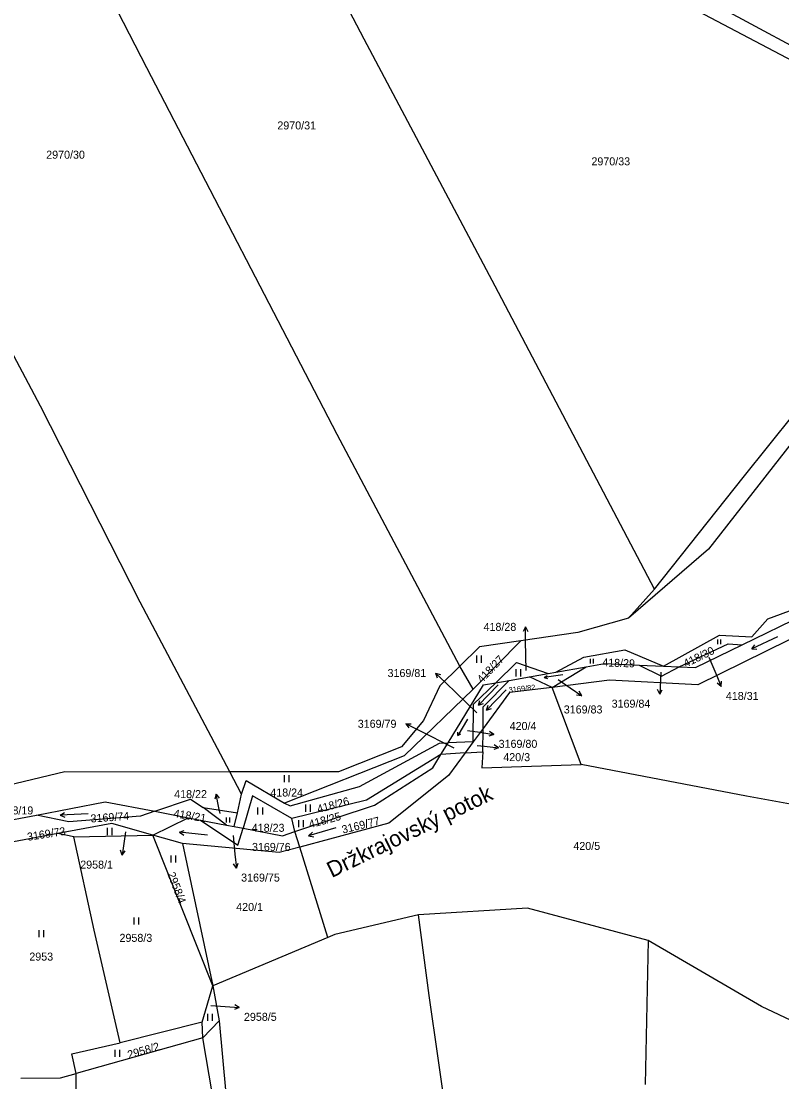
# Model space of a CAD drawing. Extents: x -755528 to -748832, y -1118122 to -1111095.
# Drawn here: x -753945.5 to -753784, y -1113836.1 to -1113610.9 of the extents above; entities that cross this region are included whole.
import ezdxf

# ---------------------------------------------------------------- set-up
doc = ezdxf.new("R2010")
doc.units = 0
for name, color, linetype in [('DZ_DO_PUPFL', 7, 'Continuous'), ('DZ_NAD_ZPF', 7, 'Continuous'), ('legenda barvy', 7, 'Continuous'), ('TZ_UMVŽST', 7, 'Continuous')]:
    doc.layers.add(name, color=color, linetype=linetype)

msp = doc.modelspace()

# ---------------------------------------------------------------- linework, layer by layer
at = {"layer": 'DZ_NAD_ZPF'}
for p, q in [((-753836.42, -1113590.36), (-753739.83, -1113641.5)), ((-753816.55, -1113737.63), (-753811.03, -1113731.47)), ((-753792.43, -1113743.34), (-753779.03, -1113736.81)), ((-753839.42, -1113742.47), (-753849.56, -1113752.75)), ((-753849.56, -1113752.75), (-753852.36, -1113747.83)), ((-753837.57, -1113750.1), (-753833.65, -1113749.41)), ((-753833.65, -1113749.41), (-753831.99, -1113749.12)), ((-753832.81, -1113752.35), (-753825.53, -1113747.98)), ((-753831.99, -1113749.12), (-753825.53, -1113747.98)), ((-753814.31, -1113747.62), (-753809.15, -1113747.85)), ((-753809.15, -1113747.85), (-753805.79, -1113748)), ((-753844.77, -1113751.37), (-753841.92, -1113750.87)), ((-753841.92, -1113750.87), (-753837.57, -1113750.1)), ((-753832.81, -1113752.35), (-753837.57, -1113750.1)), ((-753826.6, -1113768.77), (-753832.81, -1113752.35)), ((-753847.47, -1113761.1), (-753849.57, -1113763.94)), ((-753847.5, -1113766.05), (-753847.47, -1113761.1)), ((-753856.41, -1113766.58), (-753854.9, -1113764.12)), ((-753849.57, -1113763.94), (-753854.9, -1113764.12)), ((-753849.57, -1113763.94), (-753851.29, -1113766.28)), ((-753851.29, -1113766.28), (-753856.41, -1113766.58)), ((-753851.29, -1113766.28), (-753847.5, -1113766.05)), ((-753898.76, -1113775.01), (-753901.25, -1113770.28)), ((-753899.62, -1113778.98), (-753898.76, -1113775.01)), ((-753917.17, -1113778.68), (-753910.07, -1113780.04)), ((-753906.89, -1113777.85), (-753899.62, -1113778.98)), ((-753901.93, -1113781.59), (-753906.89, -1113777.85)), ((-753952.86, -1113781.5), (-753942.3, -1113779.47)), ((-753917.58, -1113783.73), (-753910.07, -1113780.04)), ((-753910.07, -1113780.04), (-753907.45, -1113780.54)), ((-753907.45, -1113780.54), (-753901.93, -1113781.59)), ((-753900.33, -1113781.9), (-753899.62, -1113778.98)), ((-753887.42, -1113782.99), (-753888.05, -1113780.24)), ((-753901.93, -1113781.59), (-753900.33, -1113781.9)), ((-753900.33, -1113781.9), (-753898.39, -1113782.27)), ((-753886.4, -1113786.28), (-753887.42, -1113782.99)), ((-753937.76, -1113783.38), (-753955.98, -1113786.77)), ((-753934.35, -1113784.12), (-753937.76, -1113783.38)), ((-753934.35, -1113784.12), (-753917.58, -1113783.73)), ((-753904.88, -1113815.74), (-753917.58, -1113783.73)), ((-753911.26, -1113785.52), (-753917.58, -1113783.73)), ((-753911.26, -1113785.52), (-753904.88, -1113815.74)), ((-753880.45, -1113805.47), (-753886.4, -1113786.28)), ((-753880.45, -1113805.47), (-753904.88, -1113815.74)), ((-753812.36, -1113806.13), (-753813.05, -1113836.73)), ((-753907.14, -1113823.45), (-753904.88, -1113815.74)), ((-753904.88, -1113815.74), (-753903.52, -1113823.18)), ((-753907.14, -1113823.45), (-753924.55, -1113827.84)), ((-753906.96, -1113826.83), (-753907.14, -1113823.45)), ((-753906.96, -1113826.83), (-753903.52, -1113823.18)), ((-753934.83, -1113830.19), (-753924.55, -1113827.84)), ((-753906.96, -1113826.83), (-753933.88, -1113834.39)), ((-753933.88, -1113834.39), (-753934.83, -1113830.19))]:
    msp.add_line(p, q, dxfattribs=at)
for points in [[(-753695.78, -1113666.88), (-753695.8, -1113664.28), (-753735.22, -1113641.24), (-753835.54, -1113587.2), (-753900.44, -1113555.26), (-753959.22, -1113530.59), (-753992.81, -1113518.22), (-754024.21, -1113508.35), (-754062.35, -1113499.91)], [(-753901.25, -1113770.28), (-753920.25, -1113734.23), (-753941.47, -1113692.62), (-753967.45, -1113643.7), (-753989.63, -1113601.3), (-754038.29, -1113512.02)], [(-753852.36, -1113747.83), (-753878.44, -1113698.61), (-753918.89, -1113620.73), (-753963.48, -1113534.19)], [(-753811.03, -1113731.47), (-753844.86, -1113667.13), (-753872.73, -1113614.68), (-753898.18, -1113565.94), (-753902.1, -1113559.02)], [(-753737.01, -1113642.99), (-753799.6, -1113722.98), (-753816.55, -1113737.63)], [(-753811.03, -1113731.47), (-753792.25, -1113707.78), (-753764.98, -1113673.77), (-753739.83, -1113641.5)], [(-753761.13, -1113729.53), (-753772.96, -1113737.57), (-753801.81, -1113751.85), (-753820.59, -1113750.84), (-753832.81, -1113752.35)], [(-753809.15, -1113747.85), (-753797.27, -1113741.28), (-753790.4, -1113741.62), (-753786.97, -1113737.77), (-753781, -1113735.62), (-753780.96, -1113731.76), (-753778.9, -1113730.23), (-753769, -1113731.07)], [(-753816.55, -1113737.63), (-753827.33, -1113740.69), (-753839.42, -1113742.47)], [(-753839.42, -1113742.47), (-753848.21, -1113743.77), (-753852.36, -1113747.83)], [(-753831.99, -1113749.12), (-753826.04, -1113745.95), (-753817.38, -1113744.38), (-753809.15, -1113747.85)], [(-753805.79, -1113748), (-753795.37, -1113743.08), (-753792.43, -1113743.34)], [(-753805.79, -1113748), (-753802.31, -1113748.15), (-753792.43, -1113743.34)], [(-753844.77, -1113751.37), (-753840.35, -1113747.08), (-753833.65, -1113749.41)], [(-753852.36, -1113747.83), (-753856.66, -1113752.04), (-753860.08, -1113759.36), (-753864.76, -1113764.98), (-753878.13, -1113770.3), (-753901.25, -1113770.28)], [(-753825.53, -1113747.98), (-753821.65, -1113747.3), (-753814.31, -1113747.62)], [(-753814.31, -1113747.62), (-753809.59, -1113750), (-753805.79, -1113748)], [(-753854.9, -1113764.12), (-753847.36, -1113751.83), (-753844.77, -1113751.37)], [(-753849.57, -1113763.94), (-753849.46, -1113755.92), (-753844.77, -1113751.37)], [(-753847.47, -1113761.1), (-753847.45, -1113756.46), (-753841.92, -1113750.87)], [(-753849.56, -1113752.75), (-753864.18, -1113766.91), (-753889.6, -1113776.97)], [(-753832.81, -1113752.35), (-753841.85, -1113753.46), (-753847.47, -1113761.1)], [(-753889.6, -1113776.97), (-753888.45, -1113777.55), (-753873.71, -1113773.38), (-753856.68, -1113764.18), (-753854.9, -1113764.12)], [(-753856.41, -1113766.58), (-753872.21, -1113776.3), (-753888.05, -1113780.24)], [(-753887.42, -1113782.99), (-753870.51, -1113777.39), (-753858.16, -1113769.43), (-753856.41, -1113766.58)], [(-753851.29, -1113766.28), (-753854.83, -1113771.09), (-753867.47, -1113781.2), (-753886.4, -1113786.28)], [(-753847.5, -1113766.05), (-753847.7, -1113769.48), (-753826.6, -1113768.77)], [(-753762.7, -1113780.68), (-753791.5, -1113775.46), (-753826.6, -1113768.77)], [(-754012.65, -1113780.4), (-754000.2, -1113774.02), (-753979.95, -1113777.07), (-753957.06, -1113775.16), (-753936.3, -1113770.26), (-753901.25, -1113770.28)], [(-753898.76, -1113775.01), (-753897.79, -1113772.11), (-753889.6, -1113776.97)], [(-753917.17, -1113778.68), (-753909.57, -1113776.09), (-753906.89, -1113777.85)], [(-753888.05, -1113780.24), (-753896.45, -1113775.39), (-753898.39, -1113782.27)], [(-753942.3, -1113779.47), (-753927.7, -1113776.67), (-753917.17, -1113778.68)], [(-753917.17, -1113778.68), (-753920.21, -1113779.72), (-753935.4, -1113780.89), (-753942.3, -1113779.47)], [(-753907.45, -1113780.54), (-753899.53, -1113785.89), (-753898.39, -1113782.27)], [(-753917.58, -1113783.73), (-753926.32, -1113781.25), (-753937.76, -1113783.38)], [(-753898.39, -1113782.27), (-753890.05, -1113783.86), (-753887.42, -1113782.99)], [(-753924.55, -1113827.84), (-753930.08, -1113803.96), (-753934.35, -1113784.12)], [(-753886.4, -1113786.28), (-753890.75, -1113787.45), (-753911.26, -1113785.52)], [(-753861.16, -1113800.66), (-753878.95, -1113804.84), (-753880.45, -1113805.47)], [(-753812.36, -1113806.13), (-753837.99, -1113799.27), (-753861.16, -1113800.66)], [(-753838.04, -1113884.87), (-753848.55, -1113886.03), (-753848.63, -1113883.35), (-753852.16, -1113866.88), (-753855.1, -1113844.46), (-753858.94, -1113817.84), (-753861.16, -1113800.66)], [(-753774.5, -1113826.67), (-753788.33, -1113820.15), (-753812.36, -1113806.13)], [(-753903.52, -1113823.18), (-753901.35, -1113846.36), (-753897.43, -1113881.42), (-753896.81, -1113888.95), (-753892.58, -1113905.57), (-753886.99, -1113927.7), (-753871.99, -1113994.49), (-753867.56, -1114002.99)], [(-753880.21, -1113976.91), (-753886.51, -1113945.21), (-753892.41, -1113919.97), (-753898.08, -1113900.3), (-753900.93, -1113881.86), (-753903.59, -1113846.87), (-753906.96, -1113826.83)], [(-753945.62, -1113835.35), (-753937.19, -1113835.32), (-753933.88, -1113834.39)], [(-753915.44, -1113988.98), (-753919.79, -1113962.33), (-753924.17, -1113929.95), (-753926.71, -1113905.18), (-753930.88, -1113875.47), (-753933.97, -1113845.34), (-753933.88, -1113834.39)]]:
    msp.add_lwpolyline(points, dxfattribs=at)
at = {"layer": 'legenda barvy'}
for p, q in [((-753838.462, -1113739.499), (-753838.946, -1113740.51)), ((-753838.41, -1113742.5), (-753838.462, -1113739.499)), ((-753838.462, -1113739.499), (-753837.944, -1113740.492)), ((-753838.32, -1113748.79), (-753838.41, -1113742.5)), ((-753799.5, -1113745.96), (-753798.05, -1113749.41)), ((-753855.39, -1113751.39), (-753857.549, -1113749.305)), ((-753857.549, -1113749.305), (-753856.48, -1113749.641)), ((-753857.549, -1113749.305), (-753857.176, -1113750.361)), ((-753809.68, -1113749.16), (-753809.78, -1113750.83)), ((-753798.05, -1113749.41), (-753796.877, -1113752.172)), ((-753848.76, -1113757.75), (-753855.39, -1113751.39)), ((-753831.52, -1113750.68), (-753828.95, -1113752.46)), ((-753809.78, -1113750.83), (-753809.937, -1113753.827)), ((-753796.877, -1113752.172), (-753797.73, -1113751.446)), ((-753796.877, -1113752.172), (-753796.808, -1113751.055)), ((-753828.95, -1113752.46), (-753826.492, -1113754.181)), ((-753826.492, -1113754.181), (-753827.025, -1113753.197)), ((-753809.937, -1113753.827), (-753810.385, -1113752.801)), ((-753809.937, -1113753.827), (-753809.385, -1113752.853)), ((-753826.492, -1113754.181), (-753827.599, -1113754.017)), ((-753861.2, -1113761.44), (-753863.874, -1113760.078)), ((-753863.874, -1113760.078), (-753862.754, -1113760.086)), ((-753863.874, -1113760.078), (-753863.209, -1113760.978)), ((-753853.63, -1113765.24), (-753861.2, -1113761.44)), ((-753850.73, -1113761.51), (-753848.12, -1113761.9)), ((-753848.12, -1113761.9), (-753845.156, -1113762.369)), ((-753845.156, -1113762.369), (-753846.223, -1113762.707)), ((-753845.156, -1113762.369), (-753846.067, -1113761.718)), ((-753848.72, -1113764.68), (-753847.14, -1113764.85)), ((-753847.14, -1113764.85), (-753844.155, -1113765.164)), ((-753844.155, -1113765.164), (-753845.204, -1113765.557)), ((-753844.155, -1113765.164), (-753845.099, -1113764.561)), ((-753904.174, -1113775.035), (-753904.456, -1113776.118)), ((-753903.55, -1113777.97), (-753904.174, -1113775.035)), ((-753904.174, -1113775.035), (-753903.476, -1113775.91)), ((-753903.31, -1113779.13), (-753903.55, -1113777.97)), ((-753923.41, -1113783.07), (-753923.69, -1113785.04)), ((-753923.69, -1113785.04), (-753924.108, -1113788.012)), ((-753900.56, -1113783.84), (-753900.15, -1113787.78)), ((-753924.108, -1113788.012), (-753924.464, -1113786.95)), ((-753924.108, -1113788.012), (-753923.472, -1113787.09)), ((-753899.836, -1113790.765), (-753900.439, -1113789.821)), ((-753900.15, -1113787.78), (-753899.836, -1113790.765)), ((-753899.836, -1113790.765), (-753899.443, -1113789.716)), ((-753905.26, -1113819.93), (-753902.23, -1113820.14)), ((-753902.23, -1113820.14), (-753899.236, -1113820.349)), ((-753899.236, -1113820.349), (-753900.27, -1113820.779)), ((-753899.236, -1113820.349), (-753900.2, -1113819.78))]:
    msp.add_line(p, q, dxfattribs=at)
at = {"layer": 'TZ_UMVŽST'}
for p, q in [((-753797.622, -1113743.18), (-753797.622, -1113742.175)), ((-753796.952, -1113743.18), (-753796.952, -1113742.175)), ((-753784.95, -1113741.652), (-753790.388, -1113744.187)), ((-753790.388, -1113744.187), (-753789.714, -1113743.32)), ((-753790.388, -1113744.187), (-753789.291, -1113744.229)), ((-753848.761, -1113747.12), (-753848.761, -1113745.62)), ((-753847.76, -1113747.12), (-753847.76, -1113745.62)), ((-753824.662, -1113747.28), (-753824.662, -1113746.275)), ((-753823.992, -1113747.28), (-753823.992, -1113746.275)), ((-753840.451, -1113750.02), (-753840.451, -1113748.52)), ((-753839.45, -1113750.02), (-753839.45, -1113748.52)), ((-753830.482, -1113749.676), (-753834.463, -1113750.236)), ((-753834.463, -1113750.236), (-753833.861, -1113749.812)), ((-753834.463, -1113750.236), (-753833.768, -1113750.477)), ((-753844.264, -1113751.848), (-753848.432, -1113756.164)), ((-753842.534, -1113752.878), (-753846.702, -1113757.194)), ((-753848.432, -1113756.164), (-753848.114, -1113755.113)), ((-753848.432, -1113756.164), (-753847.393, -1113755.81)), ((-753846.702, -1113757.194), (-753846.384, -1113756.143)), ((-753846.702, -1113757.194), (-753845.663, -1113756.84)), ((-753850.766, -1113759.134), (-753852.836, -1113762.58)), ((-753852.836, -1113762.58), (-753852.787, -1113761.846)), ((-753852.836, -1113762.58), (-753852.211, -1113762.192)), ((-753889.651, -1113772.52), (-753889.651, -1113771.02)), ((-753888.65, -1113772.52), (-753888.65, -1113771.02)), ((-753895.261, -1113779.36), (-753895.261, -1113777.86)), ((-753894.26, -1113779.36), (-753894.26, -1113777.86)), ((-753885.121, -1113778.77), (-753885.121, -1113777.27)), ((-753884.12, -1113778.77), (-753884.12, -1113777.27)), ((-753937.303, -1113779.509), (-753936.354, -1113778.957)), ((-753931.312, -1113779.195), (-753937.303, -1113779.509)), ((-753937.303, -1113779.509), (-753936.301, -1113779.959)), ((-753901.922, -1113781.03), (-753901.922, -1113780.025)), ((-753901.252, -1113781.03), (-753901.252, -1113780.025)), ((-753886.601, -1113782.04), (-753886.601, -1113780.54)), ((-753885.6, -1113782.04), (-753885.6, -1113780.54)), ((-753927.211, -1113783.72), (-753927.211, -1113782.22)), ((-753926.21, -1113783.72), (-753926.21, -1113782.22)), ((-753911.94, -1113783.146), (-753910.916, -1113782.75)), ((-753905.973, -1113783.773), (-753911.94, -1113783.146)), ((-753911.94, -1113783.146), (-753911.02, -1113783.747)), ((-753878.745, -1113782.21), (-753884.513, -1113783.863)), ((-753884.513, -1113783.863), (-753883.712, -1113783.112)), ((-753884.513, -1113783.863), (-753883.435, -1113784.076)), ((-753913.711, -1113789.56), (-753913.711, -1113788.06)), ((-753912.71, -1113789.56), (-753912.71, -1113788.06)), ((-753921.551, -1113802.73), (-753921.551, -1113801.23)), ((-753920.55, -1113802.73), (-753920.55, -1113801.23)), ((-753941.751, -1113805.41), (-753941.751, -1113803.91)), ((-753940.75, -1113805.41), (-753940.75, -1113803.91)), ((-753905.891, -1113823.22), (-753905.891, -1113821.72)), ((-753904.89, -1113823.22), (-753904.89, -1113821.72)), ((-753925.581, -1113830.84), (-753925.581, -1113829.34)), ((-753924.58, -1113830.84), (-753924.58, -1113829.34))]:
    msp.add_line(p, q, dxfattribs=at)

# ---------------------------------------------------------------- texts
at = {"layer": 'DZ_DO_PUPFL'}
for s, p in [('2970/31', (-753891.15, -1113633.84)), ('2970/30', (-753940.24, -1113640.06)), ('2970/33', (-753824.44, -1113641.47)), ('418/28', (-753847.355, -1113740.35)), ('3169/81', (-753867.743, -1113750.16)), ('418/31', (-753795.89, -1113755.028)), ('3169/83', (-753830.32, -1113757.898)), ('3169/84', (-753820.153, -1113756.668)), ('3169/79', (-753874.073, -1113760.94)), ('420/4', (-753841.81, -1113761.41)), ('3169/80', (-753844.15, -1113765.198)), ('420/3', (-753843.16, -1113768.028)), ('418/22', (-753913.055, -1113775.88)), ('418/24', (-753892.64, -1113775.54)), ('418/19', (-753949.94, -1113779.34)), ('418/23', (-753896.58, -1113783.03)), ('3169/76', (-753896.54, -1113787.1)), ('420/5', (-753828.28, -1113786.89)), ('2958/1', (-753933.015, -1113790.858)), ('3169/75', (-753898.84, -1113793.608)), ('420/1', (-753899.89, -1113799.85)), ('2958/3', (-753924.67, -1113806.41)), ('2953', (-753943.83, -1113810.39)), ('2958/5', (-753898.24, -1113823.188))]:
    msp.add_text(s, height=1.7, dxfattribs=at).set_placement(p)
for s, height, rotation, p in [('418/30', 1.7, 26, (-753804.387, -1113748.163)), ('418/27', 1.7, 46, (-753847.708, -1113751.56)), ('418/29', 1.7, 358, (-753822.169, -1113747.889)), ('3169/82', 1.14, 6, (-753841.956, -1113753.469)), ('418/26', 1.7, 14.999997, (-753882.45, -1113779.051)), ('418/21', 1.7, 351, (-753913.282, -1113779.909)), ('3169/74', 1.7, 4, (-753930.75, -1113781.077)), ('418/25', 1.7, 14.999997, (-753884.22, -1113782.271)), ('3169/77', 1.7, 14, (-753877.214, -1113783.434)), ('3169/73', 1.7, 9, (-753944.147, -1113784.959)), ('2958/4', 1.7, 290.999997, (-753914.543, -1113791.964)), ('2958/2', 1.7, 16, (-753922.695, -1113831.257))]:
    msp.add_text(s, height=height, rotation=rotation, dxfattribs=at).set_placement(p)
at = {"layer": 'legenda barvy'}
msp.add_text('Držkrajovský potok', height=3.399996, rotation=26, dxfattribs=at).set_placement((-753879.584, -1113792.877))

doc.saveas('drawing.dxf')
